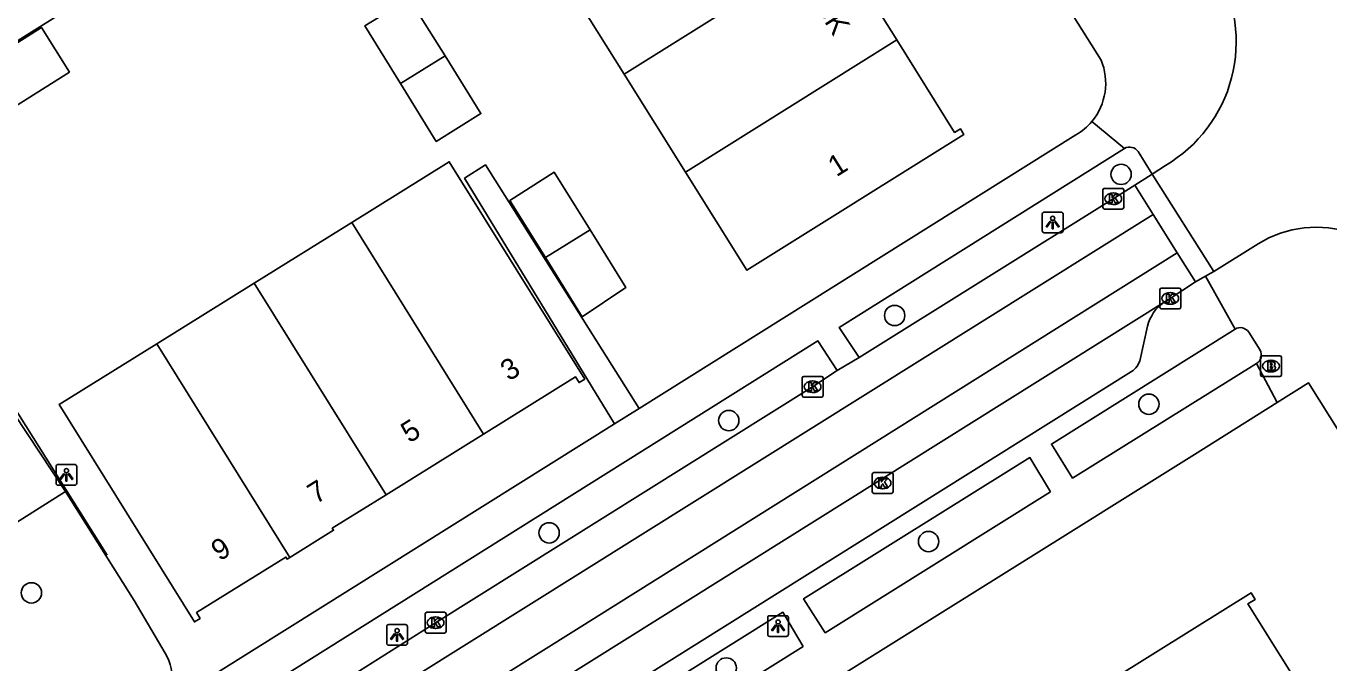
# Model space of a CAD drawing. Extents: x 160077 to 160945, y 386481 to 387498.
# Drawn here: x 160443.8 to 160506.5, y 386908.1 to 386938.7 of the extents above; entities that cross this region are included whole.
import ezdxf

# ---------------------------------------------------------------- set-up
doc = ezdxf.new("R2010")
doc.units = 0
for name, color, linetype in [('IMGEO_Boom', 7, 'Continuous'), ('IMGEO_Brandkraan', 7, 'Continuous'), ('IMGEO_Groenvoorziening', 7, 'Continuous'), ('IMGEO_Hek', 7, 'Continuous'), ('IMGEO_Kolk', 7, 'Continuous'), ('IMGEO_Lichtpunt', 7, 'Continuous'), ('IMGEO_Pand', 7, 'Continuous'), ('IMGEO_Pand_nummerreeks', 7, 'Continuous'), ('IMGEO_Rijbaan_lokaal_gesloten', 7, 'Continuous'), ('IMGEO_Rijbaan_lokaal_open', 7, 'Continuous'), ('IMGEO_Voetpad_open', 7, 'Continuous')]:
    doc.layers.add(name, color=color, linetype=linetype)

msp = doc.modelspace()

# ---------------------------------------------------------------- linework, layer by layer
at = {"layer": 'IMGEO_Boom'}
for centre in [(160496.471, 386931.57), (160485.58, 386924.779), (160497.805, 386920.511), (160477.603, 386919.721), (160468.962, 386914.32), (160487.212, 386913.901), (160444.062, 386911.433), (160477.482, 386907.817)]:
    msp.add_circle(centre, 0.489, dxfattribs=at)
at = {"layer": 'IMGEO_Brandkraan'}
for p, q in [((160503.179, 386921.919), (160503.179, 386922.771)), ((160503.254, 386922.845), (160504.106, 386922.845)), ((160503.667, 386922.625), (160503.692, 386922.625)), ((160504.18, 386922.771), (160504.18, 386921.919)), ((160504.106, 386921.845), (160503.254, 386921.845)), ((160503.69, 386922.065), (160503.665, 386922.065))]:
    msp.add_line(p, q, dxfattribs=at)
for points in [[(160503.179, 386921.919), (160503.179, 386922.771)], [(160503.254, 386922.845), (160504.106, 386922.845)], [(160503.527, 386922.545), (160503.527, 386922.145), (160503.74, 386922.145)], [(160503.758, 386922.545), (160503.527, 386922.545)], [(160503.706, 386922.464), (160503.652, 386922.464), (160503.652, 386922.388)], [(160503.652, 386922.388), (160503.705, 386922.388)], [(160504.18, 386922.771), (160504.18, 386921.919)], [(160504.106, 386921.845), (160503.254, 386921.845)], [(160503.714, 386922.312), (160503.652, 386922.312), (160503.652, 386922.231)], [(160503.652, 386922.231), (160503.714, 386922.231)]]:
    msp.add_lwpolyline(points, dxfattribs=at)
for centre, radius, start, end in [((160503.256, 386922.769), 0.0765, 91.55205, 178.44795), ((160503.256, 386922.769), 0.0765, 91.55205, 178.44795), ((160503.707, 386922.426), 0.0379, 267.82845, 90.93552), ((160503.762, 386922.4), 0.145, 59.4692, 91.53667), ((160503.787, 386922.447), 0.0922, 285.51372, 58.15012), ((160504.104, 386922.769), 0.0765, 1.55205, 88.44795), ((160504.104, 386922.769), 0.0765, 1.55205, 88.44795), ((160503.256, 386921.921), 0.0765, 181.55205, 268.44795), ((160503.256, 386921.921), 0.0765, 181.55205, 268.44795), ((160503.715, 386922.271), 0.0404, 269.87594, 90.50774), ((160503.746, 386922.396), 0.251, 268.66757, 293.53466), ((160503.792, 386922.255), 0.105, 301.31148, 78.98903), ((160504.104, 386921.921), 0.0765, 271.55205, 358.44795), ((160504.104, 386921.921), 0.0765, 271.55205, 358.44795)]:
    msp.add_arc(centre, radius, start, end, dxfattribs=at)
for centre, major_axis, ratio, start_param, end_param in [((160503.666, 386922.345), (-0.387, 0.002), 0.722429, 4.712389, 7.853982), ((160503.691, 386922.345), (-0.39, 0.002), 0.717154, 1.570796, 4.712389)]:
    msp.add_ellipse(centre, major_axis=major_axis, ratio=ratio, start_param=start_param, end_param=end_param, dxfattribs=at)
at = {"layer": 'IMGEO_Groenvoorziening'}
msp.add_lwpolyline([(160445.701, 386916.313), (160449.013, 386911.065), (160450.499, 386908.528)], dxfattribs=at)
msp.add_arc((160448.701, 386907.397), 2.124, 308.27205, 32.18644, dxfattribs=at)
at = {"layer": 'IMGEO_Hek'}
msp.add_lwpolyline([(160447.699, 386913.245), (160415.689, 386964.174)], dxfattribs=at)
at = {"layer": 'IMGEO_Kolk'}
for p, q in [((160495.595, 386929.972), (160495.595, 386930.824)), ((160495.67, 386930.898), (160496.522, 386930.898)), ((160496.083, 386930.678), (160496.108, 386930.678)), ((160496.596, 386930.824), (160496.596, 386929.972)), ((160496.522, 386929.898), (160495.67, 386929.898)), ((160496.106, 386930.118), (160496.081, 386930.118)), ((160498.335, 386925.175), (160498.335, 386926.027)), ((160498.41, 386926.101), (160499.262, 386926.101)), ((160498.823, 386925.881), (160498.848, 386925.881)), ((160499.336, 386926.027), (160499.336, 386925.175)), ((160499.262, 386925.101), (160498.41, 386925.101)), ((160498.846, 386925.321), (160498.821, 386925.321)), ((160481.134, 386920.925), (160481.134, 386921.777)), ((160481.209, 386921.851), (160482.061, 386921.851)), ((160482.135, 386921.777), (160482.135, 386920.925)), ((160481.622, 386921.631), (160481.647, 386921.631)), ((160482.061, 386920.851), (160481.209, 386920.851)), ((160481.645, 386921.071), (160481.62, 386921.071)), ((160484.5, 386916.292), (160484.5, 386917.144)), ((160484.575, 386917.218), (160485.427, 386917.218)), ((160484.988, 386916.998), (160485.013, 386916.998)), ((160485.501, 386917.144), (160485.501, 386916.292)), ((160485.427, 386916.218), (160484.575, 386916.218)), ((160485.011, 386916.438), (160484.986, 386916.438)), ((160463.079, 386910.497), (160463.931, 386910.497)), ((160463.004, 386909.571), (160463.004, 386910.423)), ((160463.492, 386910.277), (160463.517, 386910.277)), ((160464.005, 386910.423), (160464.005, 386909.571)), ((160463.931, 386909.497), (160463.079, 386909.497)), ((160463.515, 386909.717), (160463.49, 386909.717))]:
    msp.add_line(p, q, dxfattribs=at)
for points in [[(160495.595, 386929.972), (160495.595, 386930.824)], [(160495.67, 386930.898), (160496.522, 386930.898)], [(160495.916, 386930.598), (160496.039, 386930.598), (160496.039, 386930.447), (160496.169, 386930.598), (160496.333, 386930.598), (160496.187, 386930.447), (160496.34, 386930.198), (160496.188, 386930.198), (160496.103, 386930.362), (160496.039, 386930.295), (160496.039, 386930.198), (160495.916, 386930.198), (160495.916, 386930.598)], [(160496.596, 386930.824), (160496.596, 386929.972)], [(160496.522, 386929.898), (160495.67, 386929.898)], [(160498.335, 386925.175), (160498.335, 386926.027)], [(160498.41, 386926.101), (160499.262, 386926.101)], [(160498.656, 386925.801), (160498.779, 386925.801), (160498.779, 386925.65), (160498.909, 386925.801), (160499.073, 386925.801), (160498.927, 386925.65), (160499.08, 386925.401), (160498.928, 386925.401), (160498.843, 386925.565), (160498.779, 386925.498), (160498.779, 386925.401), (160498.656, 386925.401), (160498.656, 386925.801)], [(160499.336, 386926.027), (160499.336, 386925.175)], [(160499.262, 386925.101), (160498.41, 386925.101)], [(160481.134, 386920.925), (160481.134, 386921.777)], [(160481.209, 386921.851), (160482.061, 386921.851)], [(160482.135, 386921.777), (160482.135, 386920.925)], [(160481.455, 386921.551), (160481.578, 386921.551), (160481.578, 386921.4), (160481.708, 386921.551), (160481.872, 386921.551), (160481.726, 386921.4), (160481.879, 386921.151), (160481.727, 386921.151), (160481.642, 386921.315), (160481.578, 386921.248), (160481.578, 386921.151), (160481.455, 386921.151), (160481.455, 386921.551)], [(160482.061, 386920.851), (160481.209, 386920.851)], [(160484.5, 386916.292), (160484.5, 386917.144)], [(160484.575, 386917.218), (160485.427, 386917.218)], [(160484.821, 386916.918), (160484.944, 386916.918), (160484.944, 386916.767), (160485.074, 386916.918), (160485.238, 386916.918), (160485.092, 386916.767), (160485.245, 386916.518), (160485.093, 386916.518), (160485.008, 386916.682), (160484.944, 386916.615), (160484.944, 386916.518), (160484.821, 386916.518), (160484.821, 386916.918)], [(160485.501, 386917.144), (160485.501, 386916.292)], [(160485.427, 386916.218), (160484.575, 386916.218)], [(160463.079, 386910.497), (160463.931, 386910.497)], [(160463.004, 386909.571), (160463.004, 386910.423)], [(160463.325, 386910.197), (160463.448, 386910.197), (160463.448, 386910.046), (160463.578, 386910.197), (160463.742, 386910.197), (160463.596, 386910.046), (160463.749, 386909.797), (160463.597, 386909.797), (160463.512, 386909.961), (160463.448, 386909.894), (160463.448, 386909.797), (160463.325, 386909.797), (160463.325, 386910.197)], [(160464.005, 386910.423), (160464.005, 386909.571)], [(160463.931, 386909.497), (160463.079, 386909.497)]]:
    msp.add_lwpolyline(points, dxfattribs=at)
for centre, start, end in [((160495.672, 386930.822), 91.55205, 178.44795), ((160495.672, 386930.822), 91.55205, 178.44795), ((160496.52, 386930.822), 1.55205, 88.44795), ((160496.52, 386930.822), 1.55205, 88.44795), ((160495.672, 386929.974), 181.55205, 268.44795), ((160495.672, 386929.974), 181.55205, 268.44795), ((160496.52, 386929.974), 271.55205, 358.44795), ((160496.52, 386929.974), 271.55205, 358.44795), ((160498.412, 386926.025), 91.55205, 178.44795), ((160498.412, 386926.025), 91.55205, 178.44795), ((160499.26, 386926.025), 1.55205, 88.44795), ((160499.26, 386926.025), 1.55205, 88.44795), ((160498.412, 386925.177), 181.55205, 268.44795), ((160498.412, 386925.177), 181.55205, 268.44795), ((160499.26, 386925.177), 271.55205, 358.44795), ((160499.26, 386925.177), 271.55205, 358.44795), ((160481.211, 386921.775), 91.55205, 178.44795), ((160481.211, 386921.775), 91.55205, 178.44795), ((160482.059, 386921.775), 1.55205, 88.44795), ((160482.059, 386921.775), 1.55205, 88.44795), ((160481.211, 386920.927), 181.55205, 268.44795), ((160481.211, 386920.927), 181.55205, 268.44795), ((160482.059, 386920.927), 271.55205, 358.44795), ((160482.059, 386920.927), 271.55205, 358.44795), ((160484.577, 386917.142), 91.55205, 178.44795), ((160484.577, 386917.142), 91.55205, 178.44795), ((160485.425, 386917.142), 1.55205, 88.44795), ((160485.425, 386917.142), 1.55205, 88.44795), ((160484.577, 386916.294), 181.55205, 268.44795), ((160484.577, 386916.294), 181.55205, 268.44795), ((160485.425, 386916.294), 271.55205, 358.44795), ((160485.425, 386916.294), 271.55205, 358.44795), ((160463.081, 386910.421), 91.55205, 178.44795), ((160463.081, 386910.421), 91.55205, 178.44795), ((160463.929, 386910.421), 1.55205, 88.44795), ((160463.929, 386910.421), 1.55205, 88.44795), ((160463.081, 386909.573), 181.55205, 268.44795), ((160463.081, 386909.573), 181.55205, 268.44795), ((160463.929, 386909.573), 271.55205, 358.44795), ((160463.929, 386909.573), 271.55205, 358.44795)]:
    msp.add_arc(centre, 0.0765, start, end, dxfattribs=at)
for centre, major_axis, ratio, start_param, end_param in [((160496.082, 386930.398), (-0.387, 0.002), 0.722429, 4.712389, 7.853982), ((160496.107, 386930.398), (-0.39, 0.002), 0.717154, 1.570796, 4.712389), ((160498.822, 386925.601), (-0.387, 0.002), 0.722429, 4.712389, 7.853982), ((160498.847, 386925.601), (-0.39, 0.002), 0.717154, 1.570796, 4.712389), ((160481.621, 386921.351), (-0.387, 0.002), 0.722429, 4.712389, 7.853982), ((160481.646, 386921.351), (-0.39, 0.002), 0.717154, 1.570796, 4.712389), ((160484.987, 386916.718), (-0.387, 0.002), 0.722429, 4.712389, 7.853982), ((160485.012, 386916.718), (-0.39, 0.002), 0.717154, 1.570796, 4.712389), ((160463.491, 386909.997), (-0.387, 0.002), 0.722429, 4.712389, 7.853982), ((160463.516, 386909.997), (-0.39, 0.002), 0.717154, 1.570796, 4.712389)]:
    msp.add_ellipse(centre, major_axis=major_axis, ratio=ratio, start_param=start_param, end_param=end_param, dxfattribs=at)
at = {"layer": 'IMGEO_Lichtpunt'}
for p, q in [((160492.682, 386929.66), (160492.682, 386928.853)), ((160492.682, 386929.66), (160492.682, 386928.853)), ((160493.584, 386929.755), (160492.776, 386929.755)), ((160493.584, 386929.755), (160492.776, 386929.755)), ((160493.678, 386928.853), (160493.678, 386929.66)), ((160493.678, 386928.853), (160493.678, 386929.66)), ((160492.776, 386928.759), (160493.584, 386928.759)), ((160492.776, 386928.759), (160493.584, 386928.759)), ((160445.249, 386917.514), (160445.249, 386916.707)), ((160445.249, 386917.514), (160445.249, 386916.707)), ((160446.151, 386917.609), (160445.343, 386917.609)), ((160446.151, 386917.609), (160445.343, 386917.609)), ((160446.245, 386916.707), (160446.245, 386917.514)), ((160446.245, 386916.707), (160446.245, 386917.514)), ((160445.343, 386916.613), (160446.151, 386916.613)), ((160445.343, 386916.613), (160446.151, 386916.613)), ((160462.055, 386909.908), (160461.247, 386909.908)), ((160462.055, 386909.908), (160461.247, 386909.908)), ((160479.477, 386910.236), (160479.477, 386909.429)), ((160479.477, 386910.236), (160479.477, 386909.429)), ((160480.379, 386910.331), (160479.571, 386910.331)), ((160480.379, 386910.331), (160479.571, 386910.331)), ((160480.473, 386909.429), (160480.473, 386910.236)), ((160480.473, 386909.429), (160480.473, 386910.236)), ((160461.153, 386909.813), (160461.153, 386909.006)), ((160461.153, 386909.813), (160461.153, 386909.006)), ((160462.149, 386909.006), (160462.149, 386909.813)), ((160462.149, 386909.006), (160462.149, 386909.813)), ((160479.571, 386909.335), (160480.379, 386909.335)), ((160479.571, 386909.335), (160480.379, 386909.335)), ((160461.247, 386908.912), (160462.055, 386908.912)), ((160461.247, 386908.912), (160462.055, 386908.912))]:
    msp.add_line(p, q, dxfattribs=at)
for points in [[(160493.056, 386929.324), (160493.095, 386929.296), (160492.907, 386929.034), (160492.869, 386929.061), (160493.056, 386929.324)], [(160493.158, 386929.276), (160493.205, 386929.276), (160493.205, 386928.954), (160493.158, 386928.954), (160493.158, 386929.276)], [(160493.268, 386929.296), (160493.306, 386929.323), (160493.493, 386929.061), (160493.454, 386929.033), (160493.268, 386929.296)], [(160445.623, 386917.178), (160445.662, 386917.15), (160445.474, 386916.888), (160445.436, 386916.915), (160445.623, 386917.178)], [(160445.725, 386917.13), (160445.772, 386917.13), (160445.772, 386916.808), (160445.725, 386916.808), (160445.725, 386917.13)], [(160445.835, 386917.15), (160445.873, 386917.177), (160446.06, 386916.915), (160446.021, 386916.887), (160445.835, 386917.15)], [(160479.851, 386909.9), (160479.89, 386909.872), (160479.702, 386909.61), (160479.664, 386909.637), (160479.851, 386909.9)], [(160479.953, 386909.852), (160480, 386909.852), (160480, 386909.53), (160479.953, 386909.53), (160479.953, 386909.852)], [(160480.063, 386909.872), (160480.101, 386909.899), (160480.288, 386909.637), (160480.249, 386909.609), (160480.063, 386909.872)], [(160461.527, 386909.477), (160461.566, 386909.449), (160461.378, 386909.187), (160461.34, 386909.214), (160461.527, 386909.477)], [(160461.629, 386909.429), (160461.676, 386909.429), (160461.676, 386909.107), (160461.629, 386909.107), (160461.629, 386909.429)], [(160461.739, 386909.449), (160461.777, 386909.476), (160461.964, 386909.214), (160461.925, 386909.186), (160461.739, 386909.449)]]:
    msp.add_lwpolyline(points, dxfattribs=at)
for centre in [(160493.181, 386929.458), (160445.748, 386917.312), (160479.976, 386910.034), (160461.652, 386909.611)]:
    msp.add_circle(centre, 0.0994, dxfattribs=at)
for centre, start, end in [((160492.776, 386929.66), 90, 180), ((160492.776, 386929.66), 90, 180), ((160493.584, 386929.66), 0, 90), ((160493.584, 386929.66), 0, 90), ((160492.776, 386928.853), 180, 270), ((160492.776, 386928.853), 180, 270), ((160493.584, 386928.853), 270, 0), ((160493.584, 386928.853), 270, 360), ((160445.343, 386917.514), 90, 180), ((160445.343, 386917.514), 90, 180), ((160446.151, 386917.514), 0, 90), ((160446.151, 386917.514), 0, 90), ((160445.343, 386916.707), 180, 270), ((160445.343, 386916.707), 180, 270), ((160446.151, 386916.707), 270, 0), ((160446.151, 386916.707), 270, 360), ((160461.247, 386909.813), 90, 180), ((160461.247, 386909.813), 90, 180), ((160462.055, 386909.813), 0, 90), ((160462.055, 386909.813), 0, 90), ((160479.571, 386910.236), 90, 180), ((160479.571, 386910.236), 90, 180), ((160480.379, 386910.236), 0, 90), ((160480.379, 386910.236), 0, 90), ((160479.571, 386909.429), 180, 270), ((160479.571, 386909.429), 180, 270), ((160480.379, 386909.429), 270, 0), ((160480.379, 386909.429), 270, 360), ((160461.247, 386909.006), 180, 270), ((160461.247, 386909.006), 180, 270), ((160462.055, 386909.006), 270, 0), ((160462.055, 386909.006), 270, 360)]:
    msp.add_arc(centre, 0.0946, start, end, dxfattribs=at)
at = {"layer": 'IMGEO_Pand'}
for points in [[(160482.83, 386942.818), (160472.568, 386936.393)], [(160482.83, 386942.818), (160484.109, 386940.763), (160484.015, 386940.704), (160485.682, 386938.037)], [(160472.568, 386936.393), (160469.614, 386941.11), (160470.635, 386941.75)], [(160461.815, 386935.938), (160460.097, 386938.715), (160462.234, 386940.04), (160463.956, 386937.268)], [(160441.773, 386936.896), (160444.543, 386938.639), (160445.894, 386936.495), (160443.124, 386934.748)], [(160485.682, 386938.037), (160488.46, 386933.591), (160488.741, 386933.767), (160488.911, 386933.495), (160478.475, 386926.958), (160475.521, 386931.675)], [(160485.682, 386938.037), (160475.521, 386931.675)], [(160463.956, 386937.268), (160465.678, 386934.496), (160463.536, 386933.154), (160461.815, 386935.938)], [(160461.815, 386935.938), (160463.956, 386937.268)], [(160475.521, 386931.675), (160472.568, 386936.393)], [(160459.47, 386929.26), (160464.161, 386932.181), (160470.678, 386921.721), (160470.403, 386921.55), (160470.233, 386921.824), (160465.813, 386919.073)], [(160468.785, 386927.569), (160467.073, 386930.317), (160469.204, 386931.678), (160470.931, 386928.905)], [(160454.779, 386926.339), (160459.47, 386929.26)], [(160465.813, 386919.073), (160459.47, 386929.26)], [(160470.931, 386928.905), (160472.657, 386926.132), (160470.558, 386924.722), (160468.785, 386927.569)], [(160468.785, 386927.569), (160470.931, 386928.905)], [(160450.088, 386923.417), (160454.779, 386926.339)], [(160461.122, 386916.153), (160454.779, 386926.339)], [(160456.488, 386913.14), (160456.36, 386913.06), (160456.302, 386913.153), (160452.006, 386910.479), (160452.179, 386910.202), (160451.903, 386910.03), (160445.397, 386920.496), (160450.088, 386923.417)], [(160456.488, 386913.14), (160450.088, 386923.417)], [(160465.813, 386919.073), (160461.122, 386916.153)], [(160461.122, 386916.153), (160458.535, 386914.543), (160458.595, 386914.446), (160456.488, 386913.14)], [(160499.391, 386901.948), (160496.209, 386907.034), (160496.012, 386906.911), (160495.863, 386907.148), (160500, 386909.736), (160502.721, 386911.438), (160502.921, 386911.12), (160502.565, 386910.897), (160505.675, 386905.926), (160505.952, 386906.1), (160505.973, 386906.067)]]:
    msp.add_lwpolyline(points, dxfattribs=at)
at = {"layer": 'IMGEO_Rijbaan_lokaal_gesloten'}
for points in [[(160483.867, 386922.752), (160496.096, 386930.398), (160497.139, 386931.045)], [(160419.976, 386882.948), (160420.887, 386881.55), (160423.695, 386883.049), (160454.149, 386902.178), (160498.016, 386929.634)], [(160499.173, 386927.789), (160470.277, 386909.673), (160422.153, 386879.524), (160422.979, 386878.128)], [(160498.541, 386925.423), (160498.836, 386925.601), (160500.056, 386926.398)], [(160498.541, 386925.423), (160471.132, 386908.242), (160422.979, 386878.128)], [(160482.819, 386922.137), (160483.867, 386922.752)], [(160455.879, 386905.184), (160463.505, 386909.997), (160481.635, 386921.351), (160482.819, 386922.137)]]:
    msp.add_lwpolyline(points, dxfattribs=at)
at = {"layer": 'IMGEO_Rijbaan_lokaal_open'}
for points in [[(160498.6, 386932), (160497.966, 386931.58)], [(160497.139, 386931.045), (160497.966, 386931.58)], [(160497.966, 386931.58), (160500.924, 386926.902)], [(160498.016, 386929.634), (160497.139, 386931.045)], [(160499.173, 386927.789), (160498.016, 386929.634)], [(160503.057, 386928.226), (160500.924, 386926.902)], [(160500.056, 386926.398), (160499.173, 386927.789)], [(160500.924, 386926.902), (160500.528, 386926.672)], [(160500.056, 386926.398), (160500.528, 386926.672)], [(160441.379, 386922.838), (160445.701, 386916.313)], [(160418.626, 386899.176), (160445.701, 386916.313)]]:
    msp.add_lwpolyline(points, dxfattribs=at)
for centre, radius, start, end in [((160495.109, 386937.949), 6.898, 300.4096, 30.49582), ((160505.87, 386923.661), 5.363, 71.12831, 121.64332)]:
    msp.add_arc(centre, radius, start, end, dxfattribs=at)
at = {"layer": 'IMGEO_Voetpad_open'}
for points in [[(160495.506, 386937.067), (160477.559, 386965.572)], [(160453.259, 386952.3), (160460.053, 386941.437), (160459.063, 386940.798), (160455.889, 386945.843), (160435.694, 386933.19), (160432.21, 386938.761), (160432.328, 386938.842), (160432.243, 386938.981)], [(160495.064, 386934.115), (160496.631, 386932.821)], [(160473.286, 386920.304), (160494.293, 386933.466)], [(160483.867, 386922.752), (160482.904, 386924.197), (160496.631, 386932.821)], [(160497.294, 386932.67), (160497.966, 386931.58)], [(160472.105, 386919.565), (160464.893, 386931.387), (160465.901, 386932.022), (160473.286, 386920.304)], [(160500.528, 386926.672), (160501.952, 386924.123)], [(160497.393, 386922.666), (160497.743, 386924.268)], [(160501.952, 386924.123), (160493.118, 386918.588), (160494.14, 386916.958), (160502.984, 386922.472)], [(160502.608, 386923.982), (160503.154, 386923.114)], [(160455.879, 386905.184), (160454.959, 386906.646), (160481.888, 386923.559), (160482.819, 386922.137)], [(160502.984, 386922.472), (160503.979, 386920.59)], [(160426.691, 386878.004), (160472.2, 386906.553), (160496.977, 386922.083)], [(160532.134, 386879.053), (160505.491, 386921.537), (160503.979, 386920.59)], [(160503.979, 386920.59), (160500, 386918.098), (160419.904, 386867.997), (160419.331, 386867.627)], [(160472.105, 386919.565), (160473.286, 386920.304)], [(160450.017, 386905.729), (160472.105, 386919.565)], [(160493.082, 386916.296), (160492.086, 386917.944), (160481.203, 386911.149), (160482.241, 386909.509), (160493.082, 386916.296)], [(160481.187, 386908.849), (160480.206, 386910.496), (160472.746, 386905.834), (160473.757, 386904.194), (160481.187, 386908.849)]]:
    msp.add_lwpolyline(points, dxfattribs=at)
for centre, radius, start, end in [((160492.856, 386935.955), 2.874, 320.19419, 22.77465), ((160492.866, 386935.944), 2.86, 299.94001, 320.23891), ((160496.876, 386932.365), 0.518, 36.10951, 118.22967), ((160499.659, 386923.797), 1.973, 124.52364, 166.19446), ((160502.206, 386923.708), 0.486, 34.26943, 121.46949), ((160502.741, 386922.88), 0.475, 300.81991, 29.51732), ((160496.375, 386922.953), 1.058, 304.69953, 344.28091)]:
    msp.add_arc(centre, radius, start, end, dxfattribs=at)

# ---------------------------------------------------------------- texts
at = {"layer": 'IMGEO_Pand_nummerreeks'}
for s, rotation, p in [('38K', 301.99948, (160481.385, 386940.196)), ('1', 32.06272, (160482.781, 386931.425)), ('3', 31.89656, (160467.026, 386921.594)), ('5', 31.89656, (160462.238, 386918.615)), ('7', 31.80489, (160457.746, 386915.684)), ('9', 31.90229, (160453.114, 386912.935))]:
    msp.add_text(s, height=1, rotation=rotation, dxfattribs=at).set_placement(p)

doc.saveas('drawing.dxf')
